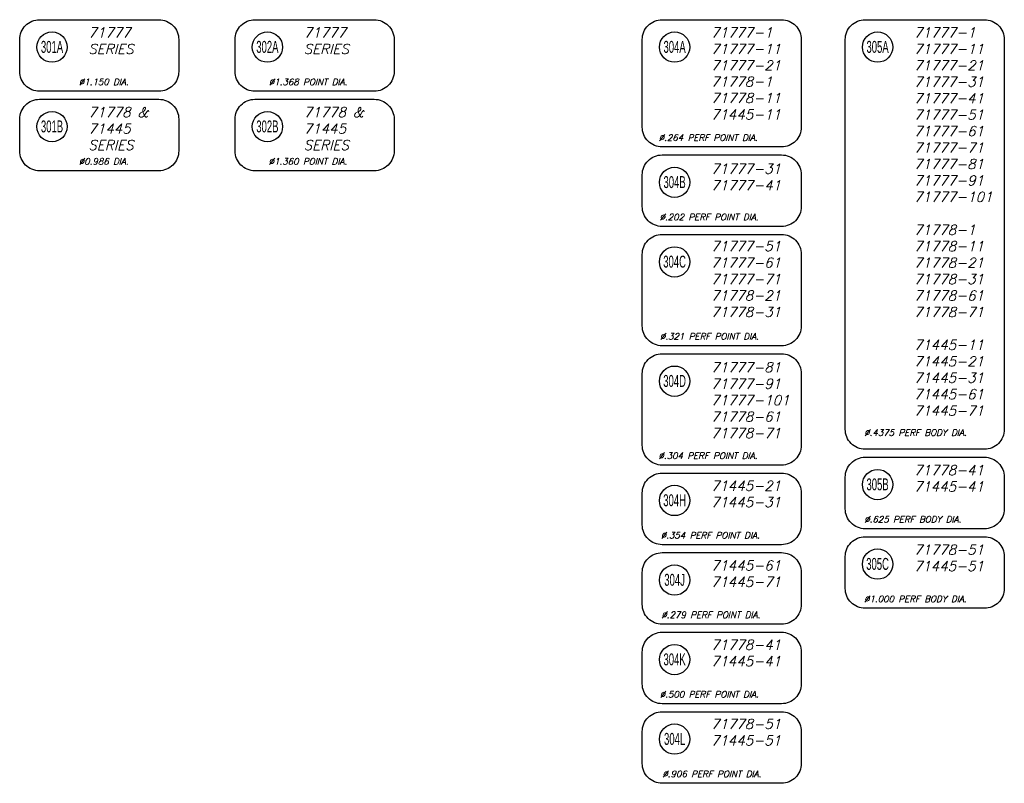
# Model space of a CAD drawing. Header units: inches. Extents: x 220 to 877, y 4 to 174.
# Tile 515 of 656: x 542.15 to 548.34, y 143.93 to 148.73. Entities that reach past the tile are written whole.
import ezdxf

# ---------------------------------------------------------------- set-up
doc = ezdxf.new("R2010")
doc.units = ezdxf.units.IN
doc.header["$LTSCALE"] = 0.5
doc.header["$MEASUREMENT"] = 0
for name, color, linetype in [('APP-M-S', 30, 'Continuous'), ('SID-M-D', 42, 'Continuous'), ('SID-M-M', 233, 'Continuous')]:
    doc.layers.add(name, color=color, linetype=linetype)
doc.styles.add('I', font='ITALIC.SHX')
doc.styles.add('SLDTEXTSTYLE0', font='TXT', dxfattribs={"width": 0.595745})

msp = doc.modelspace()

# ---------------------------------------------------------------- linework, layer by layer
at = {"layer": 'SID-M-M'}
for points in [[(542.1453, 148.40719), (542.1453, 148.60719, -0.4142136), (542.2703, 148.73219), (543.0203, 148.73219, -0.4142136), (543.1453, 148.60719), (543.1453, 148.40719, -0.4142136), (543.0203, 148.28219), (542.2703, 148.28219, -0.4142136)], [(543.49927, 148.40719), (543.49927, 148.60719, -0.4142136), (543.62427, 148.73219), (544.37427, 148.73219, -0.4142136), (544.49927, 148.60719), (544.49927, 148.40719, -0.4142136), (544.37427, 148.28219), (543.62427, 148.28219, -0.4142136)], [(546.0594, 148.05719), (546.0594, 148.60719, -0.4142136), (546.1844, 148.73219), (546.9344, 148.73219, -0.4142136), (547.0594, 148.60719), (547.0594, 148.05719, -0.4142136), (546.9344, 147.93219), (546.1844, 147.93219, -0.4142136)], [(547.33549, 146.15719), (547.33549, 148.60719, -0.4142136), (547.46049, 148.73219), (548.21049, 148.73219, -0.4142136), (548.33549, 148.60719), (548.33549, 146.15719, -0.4142136), (548.21049, 146.03219), (547.46049, 146.03219, -0.4142136)], [(542.1453, 147.90719), (542.1453, 148.10719, -0.4142136), (542.2703, 148.23219), (543.0203, 148.23219, -0.4142136), (543.1453, 148.10719), (543.1453, 147.90719, -0.4142136), (543.0203, 147.78219), (542.2703, 147.78219, -0.4142136)], [(543.49927, 147.90719), (543.49927, 148.10719, -0.4142136), (543.62427, 148.23219), (544.37427, 148.23219, -0.4142136), (544.49927, 148.10719), (544.49927, 147.90719, -0.4142136), (544.37427, 147.78219), (543.62427, 147.78219, -0.4142136)], [(546.0594, 147.55719), (546.0594, 147.75719, -0.4142136), (546.1844, 147.88219), (546.9344, 147.88219, -0.4142136), (547.0594, 147.75719), (547.0594, 147.55719, -0.4142136), (546.9344, 147.43219), (546.1844, 147.43219, -0.4142136)], [(546.0594, 146.80719), (546.0594, 147.25719, -0.4142136), (546.1844, 147.38219), (546.9344, 147.38219, -0.4142136), (547.0594, 147.25719), (547.0594, 146.80719, -0.4142136), (546.9344, 146.68219), (546.1844, 146.68219, -0.4142136)], [(546.0594, 146.05719), (546.0594, 146.50719, -0.4142136), (546.1844, 146.63219), (546.9344, 146.63219, -0.4142136), (547.0594, 146.50719), (547.0594, 146.05719, -0.4142136), (546.9344, 145.93219), (546.1844, 145.93219, -0.4142136)], [(547.33549, 145.65719), (547.33549, 145.85719, -0.4142136), (547.46049, 145.98219), (548.21049, 145.98219, -0.4142136), (548.33549, 145.85719), (548.33549, 145.65719, -0.4142136), (548.21049, 145.53219), (547.46049, 145.53219, -0.4142136)], [(546.0594, 145.55719), (546.0594, 145.75719, -0.4142136), (546.1844, 145.88219), (546.9344, 145.88219, -0.4142136), (547.0594, 145.75719), (547.0594, 145.55719, -0.4142136), (546.9344, 145.43219), (546.1844, 145.43219, -0.4142136)], [(547.33549, 145.15719), (547.33549, 145.35719, -0.4142136), (547.46049, 145.48219), (548.21049, 145.48219, -0.4142136), (548.33549, 145.35719), (548.33549, 145.15719, -0.4142136), (548.21049, 145.03219), (547.46049, 145.03219, -0.4142136)], [(546.0594, 145.05719), (546.0594, 145.25719, -0.4142136), (546.1844, 145.38219), (546.9344, 145.38219, -0.4142136), (547.0594, 145.25719), (547.0594, 145.05719, -0.4142136), (546.9344, 144.93219), (546.1844, 144.93219, -0.4142136)], [(546.0594, 144.55719), (546.0594, 144.75719, -0.4142136), (546.1844, 144.88219), (546.9344, 144.88219, -0.4142136), (547.0594, 144.75719), (547.0594, 144.55719, -0.4142136), (546.9344, 144.43219), (546.1844, 144.43219, -0.4142136)], [(546.0594, 144.05719), (546.0594, 144.25719, -0.4142136), (546.1844, 144.38219), (546.9344, 144.38219, -0.4142136), (547.0594, 144.25719), (547.0594, 144.05719, -0.4142136), (546.9344, 143.93219), (546.1844, 143.93219, -0.4142136)]]:
    msp.add_lwpolyline(points, format="xyb", close=True, dxfattribs=at)
for centre in [(542.34858, 148.55994), (543.70255, 148.55994), (546.26267, 148.55994), (547.53876, 148.55994), (542.34858, 148.05994), (543.70255, 148.05994), (546.26267, 147.70994), (546.26267, 147.20994), (546.26267, 146.45994), (547.53876, 145.80994), (546.26267, 145.70994), (547.53876, 145.30994), (546.26267, 145.20994), (546.26267, 144.70994), (546.26267, 144.20994)]:
    msp.add_circle(centre, 0.09531, dxfattribs=at)

# ---------------------------------------------------------------- texts
at = {"layer": 'APP-M-S', "char_height": 0.04, "attachment_point": 1, "style": 'I'}
for s, insert, width in [('{Ø1.150 DIA.}', (542.51657, 148.3612), 0.77334), ('{Ø1.368 POINT DIA.}', (543.7114, 148.3612), 0.77334), ('{Ø.264 PERF POINT DIA.}', (546.16261, 148.0112), 0.8139668), ('{Ø0.986 DIA.}', (542.51657, 147.8612), 0.77334), ('{Ø1.360 POINT DIA.}', (543.70993, 147.8612), 0.77334), ('{Ø.202 PERF POINT DIA.}', (546.16782, 147.5112), 0.8848667), ('{Ø.321 PERF POINT DIA.}', (546.17006, 146.7612), 0.9060445), ('{Ø.4375 PERF BODY DIA.}', (547.45435, 146.15719), 0.8811388), ('{Ø.304 PERF POINT DIA.}', (546.16071, 146.0112), 0.8061587), ('{Ø.625 PERF BODY DIA.}', (547.45469, 145.6112), 0.77334), ('{Ø.354 PERF POINT DIA.}', (546.1756, 145.5112), 0.8411934), ('{Ø1.000 PERF BODY DIA.}', (547.45342, 145.1112), 0.799971), ('{Ø.279 PERF POINT DIA.}', (546.17926, 145.0112), 0.8305408), ('{Ø.500 PERF POINT DIA.}', (546.16906, 144.5112), 0.8061587), ('{Ø.906 PERF POINT DIA.}', (546.18556, 144.0112), 0.9051606)]:
    msp.add_mtext(s, dxfattribs=dict(at, insert=insert, width=width))
at = {"layer": 'SID-M-D', "char_height": 0.062, "width": 0.502552, "attachment_point": 1, "style": 'I'}
for s, insert in [('{71777 SERIES}', (542.57698, 148.68265)), ('{71777 SERIES}', (543.93095, 148.68265)), ('{71777-1\\P71777-11\\P71777-21}', (546.49107, 148.68265)), ('{71777-1\\P71777-11\\P71777-21\\P71777-31\\P71777-41\\P71777-51\\P71777-61\\P71777-71\\P71777-81\\P71777-91\\P71777-101\\P\\P71778-1\\P71778-11\\P71778-21\\P71778-31\\P71778-61\\P71778-71\\P\\P71445-11\\P71445-21\\P71445-31\\P71445-61\\P71445-71}', (547.76716, 148.68265)), ('{71778-1\\P71778-11\\P71445-11}', (546.49107, 148.37399)), ('{71778 & \\P71445 SERIES}', (542.57698, 148.18177)), ('{71778 & \\P71445 SERIES}', (543.93095, 148.18177)), ('{71777-31\\P71777-41}', (546.49107, 147.82571)), ('{71777-51\\P71777-61\\P71777-71\\P71778-21\\P71778-31}', (546.49107, 147.33939)), ('{71777-81\\P71777-91\\P71777-101\\P71778-61\\P71778-71}', (546.49107, 146.57797)), ('{71778-41\\P71445-41}', (547.76716, 145.93177)), ('{71445-21\\P71445-31}', (546.49107, 145.83364)), ('{71778-51\\P71445-51}', (547.76716, 145.43177)), ('{71445-61\\P71445-71}', (546.49107, 145.33241)), ('{71778-41\\P71445-41}', (546.49107, 144.83399)), ('{71778-51\\P71445-51}', (546.49107, 144.33621))]:
    msp.add_mtext(s, dxfattribs=dict(at, insert=insert))
at = {"layer": 'SID-M-D', "char_height": 0.075, "attachment_point": 2, "style": 'SLDTEXTSTYLE0'}
for s, insert in [('{301A}', (542.34854, 148.59886)), ('{302A}', (543.70251, 148.59886)), ('{304A}', (546.26264, 148.59886)), ('{305A}', (547.53873, 148.59886)), ('{301B}', (542.34854, 148.09886)), ('{302B}', (543.70251, 148.09886)), ('{304B}', (546.26264, 147.74886)), ('{304C}', (546.26264, 147.24886)), ('{304D}', (546.26264, 146.49886)), ('{305B }', (547.53873, 145.84886)), ('{304H }', (546.26264, 145.74886)), ('{305C}', (547.53873, 145.34886)), ('{304J }', (546.26264, 145.24886)), ('{304K }', (546.26264, 144.74886)), ('{304L }', (546.26264, 144.24886))]:
    msp.add_mtext(s, dxfattribs=dict(at, insert=insert))

doc.saveas('drawing.dxf')
